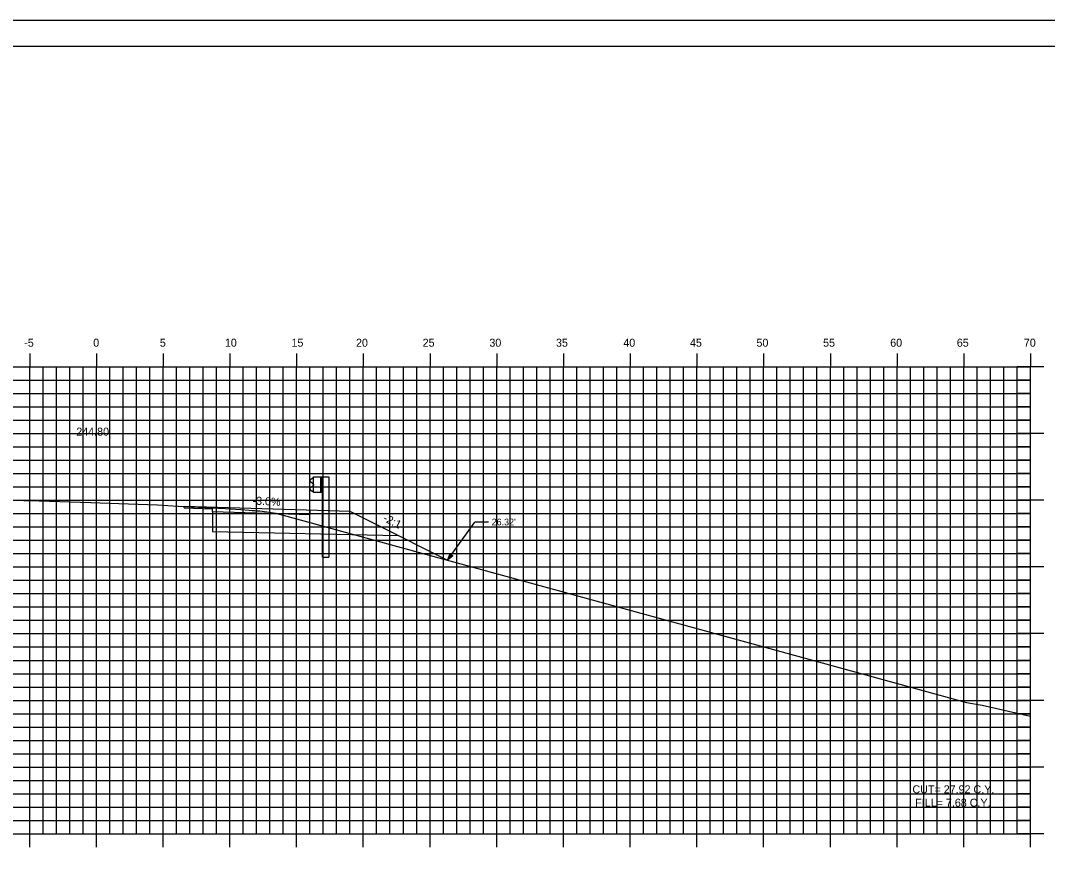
# Model space of a CAD drawing. Extents: x 1170543 to 1177585, y 609599 to 610623.
# Drawn here: x 1171359.8 to 1171436.7, y 609646.6 to 609708.8 of the extents above; entities that cross this region are included whole.
import ezdxf

# ---------------------------------------------------------------- set-up
doc = ezdxf.new("R2010")
doc.units = 0
for name, color, linetype in [('ANNOTATION', 7, 'Continuous'), ('BORDER', 7, 'Continuous'), ('D_Guardrail_Beam_Rt', 7, 'Continuous'), ('D_Roadway_Centerline', 7, 'Continuous'), ('D_Roadway_Centerline_Text', 7, 'Continuous'), ('H_V ANNOTATION', 7, 'Continuous'), ('MAJOR', 7, 'Continuous'), ('MINOR', 7, 'Continuous'), ('PLOT BOUNDARY', 7, 'Continuous'), ('S_Roadway_Centerline', 7, 'Continuous'), ('SHADING', 7, 'Continuous')]:
    doc.layers.add(name, color=color, linetype=linetype)

msp = doc.modelspace()

# ---------------------------------------------------------------- linework, layer by layer
at = {"layer": 'ANNOTATION'}
for p, q in [((1171372.018, 609672.288), (1171372.018, 609672.413)), ((1171374.15, 609672.016), (1171374.15, 609672.349)), ((1171374.15, 609672.016), (1171374.15, 609670.516)), ((1171381.449, 609672.13), (1171381.449, 609671.797)), ((1171391.774, 609668.376), (1171393.822, 609671.237)), ((1171394.822, 609671.237), (1171393.822, 609671.237))]:
    msp.add_line(p, q, dxfattribs=at)
for points in [[(1171372.018, 609672.413), (1171382.018, 609672.113), (1171384.446, 609672.04)], [(1171372.018, 609672.288), (1171374.15, 609672.224)], [(1171374.15, 609672.016), (1171381.449, 609671.797)], [(1171384.446, 609672.04), (1171386.446, 609671.04), (1171391.774, 609668.376)]]:
    msp.add_lwpolyline(points, dxfattribs=at)
msp.add_lwpolyline([(1171392.167, 609668.71), (1171391.774, 609668.376), (1171391.964, 609668.855)], close=True, dxfattribs=at)
at = {"layer": 'BORDER'}
msp.add_line((1171450.452, 609706.872), (1171290.452, 609706.872), dxfattribs=at)
at = {"layer": 'D_Guardrail_Beam_Rt'}
for p, q in [((1171381.63, 609674.506), (1171381.486, 609674.406)), ((1171381.486, 609674.263), (1171381.682, 609674.127)), ((1171381.72, 609674.527), (1171381.646, 609674.513)), ((1171381.72, 609674.611), (1171382.407, 609674.611)), ((1171381.72, 609673.444), (1171381.72, 609674.611)), ((1171382.24, 609674.611), (1171382.24, 609673.444)), ((1171382.345, 609674.611), (1171382.345, 609673.444)), ((1171382.407, 609674.611), (1171382.878, 609674.611)), ((1171382.407, 609674.611), (1171382.407, 609673.444)), ((1171382.878, 609674.611), (1171382.878, 609668.611)), ((1171381.682, 609673.928), (1171381.486, 609673.792)), ((1171381.486, 609673.649), (1171381.63, 609673.549)), ((1171381.646, 609673.542), (1171381.72, 609673.527)), ((1171381.715, 609674.062), (1171381.715, 609673.992)), ((1171382.407, 609673.444), (1171381.72, 609673.444)), ((1171382.386, 609668.611), (1171382.386, 609673.444)), ((1171382.386, 609668.611), (1171382.878, 609668.611))]:
    msp.add_line(p, q, dxfattribs=at)
for centre, major_axis, start_param, end_param in [((1171381.537, 609674.335), (-0.0877, 0), 5.323254, 7.243116), ((1171381.654, 609674.472), (-0.0417, 0), 4.907132, 5.323254), ((1171381.636, 609674.062), (0.0789, 0), 0, 0.959931), ((1171381.537, 609673.72), (-0.0877, 0), 5.323254, 7.243116), ((1171381.654, 609673.583), (-0.0417, 0), 0.959931, 1.376053), ((1171381.636, 609673.992), (0.0789, 0), 5.323254, 6.283185)]:
    msp.add_ellipse(centre, major_axis=major_axis, ratio=0.995501, start_param=start_param, end_param=end_param, dxfattribs=at)
at = {"layer": 'MAJOR'}
for p, q in [((1171360.452, 609683.874), (1171360.452, 609682.872)), ((1171365.452, 609683.874), (1171365.452, 609682.872)), ((1171370.452, 609683.874), (1171370.452, 609682.872)), ((1171375.452, 609683.874), (1171375.452, 609682.872)), ((1171380.452, 609683.874), (1171380.452, 609682.872)), ((1171385.452, 609683.874), (1171385.452, 609682.872)), ((1171390.452, 609683.874), (1171390.452, 609682.872)), ((1171395.452, 609683.874), (1171395.452, 609682.872)), ((1171400.452, 609683.874), (1171400.452, 609682.872)), ((1171405.452, 609683.874), (1171405.452, 609682.872)), ((1171410.452, 609683.874), (1171410.452, 609682.872)), ((1171415.452, 609683.874), (1171415.452, 609682.872)), ((1171420.452, 609683.874), (1171420.452, 609682.872)), ((1171425.452, 609683.874), (1171425.452, 609682.872)), ((1171430.452, 609683.874), (1171430.452, 609682.872)), ((1171435.452, 609683.874), (1171435.452, 609682.872)), ((1171295.452, 609682.872), (1171435.452, 609682.872)), ((1171295.452, 609682.872), (1171435.452, 609682.872)), ((1171360.452, 609647.872), (1171360.452, 609682.872)), ((1171365.452, 609647.872), (1171365.452, 609682.872)), ((1171370.452, 609647.872), (1171370.452, 609682.872)), ((1171375.452, 609647.872), (1171375.452, 609682.872)), ((1171380.452, 609647.872), (1171380.452, 609682.872)), ((1171385.452, 609647.872), (1171385.452, 609682.872)), ((1171390.452, 609647.872), (1171390.452, 609682.872)), ((1171395.452, 609647.872), (1171395.452, 609682.872)), ((1171400.452, 609647.872), (1171400.452, 609682.872)), ((1171405.452, 609647.872), (1171405.452, 609682.872)), ((1171410.452, 609647.872), (1171410.452, 609682.872)), ((1171415.452, 609647.872), (1171415.452, 609682.872)), ((1171420.452, 609647.872), (1171420.452, 609682.872)), ((1171425.452, 609647.872), (1171425.452, 609682.872)), ((1171430.452, 609647.872), (1171430.452, 609682.872)), ((1171436.454, 609682.872), (1171434.45, 609682.872)), ((1171435.452, 609647.872), (1171435.452, 609682.872)), ((1171435.452, 609647.872), (1171435.452, 609682.872)), ((1171295.452, 609677.872), (1171435.452, 609677.872)), ((1171436.454, 609677.872), (1171434.45, 609677.872)), ((1171295.452, 609672.872), (1171435.452, 609672.872)), ((1171436.454, 609672.872), (1171434.45, 609672.872)), ((1171295.452, 609667.872), (1171435.452, 609667.872)), ((1171436.454, 609667.872), (1171434.45, 609667.872)), ((1171295.452, 609662.872), (1171435.452, 609662.872)), ((1171436.454, 609662.872), (1171434.45, 609662.872)), ((1171295.452, 609657.872), (1171435.452, 609657.872)), ((1171436.454, 609657.872), (1171434.45, 609657.872)), ((1171295.452, 609652.872), (1171435.452, 609652.872)), ((1171436.454, 609652.872), (1171434.45, 609652.872)), ((1171295.452, 609647.872), (1171435.452, 609647.872)), ((1171295.452, 609647.872), (1171435.452, 609647.872)), ((1171360.452, 609646.87), (1171360.452, 609647.872)), ((1171365.452, 609646.87), (1171365.452, 609647.872)), ((1171370.452, 609646.87), (1171370.452, 609647.872)), ((1171375.452, 609646.87), (1171375.452, 609647.872)), ((1171380.452, 609646.87), (1171380.452, 609647.872)), ((1171385.452, 609646.87), (1171385.452, 609647.872)), ((1171390.452, 609646.87), (1171390.452, 609647.872)), ((1171395.452, 609646.87), (1171395.452, 609647.872)), ((1171400.452, 609646.87), (1171400.452, 609647.872)), ((1171405.452, 609646.87), (1171405.452, 609647.872)), ((1171410.452, 609646.87), (1171410.452, 609647.872)), ((1171415.452, 609646.87), (1171415.452, 609647.872)), ((1171420.452, 609646.87), (1171420.452, 609647.872)), ((1171425.452, 609646.87), (1171425.452, 609647.872)), ((1171430.452, 609646.87), (1171430.452, 609647.872)), ((1171436.454, 609647.872), (1171434.45, 609647.872)), ((1171435.452, 609646.87), (1171435.452, 609647.872))]:
    msp.add_line(p, q, dxfattribs=at)
at = {"layer": 'MINOR'}
for p, q in [((1171361.452, 609647.872), (1171361.452, 609682.872)), ((1171362.452, 609647.872), (1171362.452, 609682.872)), ((1171363.452, 609647.872), (1171363.452, 609682.872)), ((1171364.452, 609647.872), (1171364.452, 609682.872)), ((1171366.452, 609647.872), (1171366.452, 609682.872)), ((1171367.452, 609647.872), (1171367.452, 609682.872)), ((1171368.452, 609647.872), (1171368.452, 609682.872)), ((1171369.452, 609647.872), (1171369.452, 609682.872)), ((1171371.452, 609647.872), (1171371.452, 609682.872)), ((1171372.452, 609647.872), (1171372.452, 609682.872)), ((1171373.452, 609647.872), (1171373.452, 609682.872)), ((1171374.452, 609647.872), (1171374.452, 609682.872)), ((1171376.452, 609647.872), (1171376.452, 609682.872)), ((1171377.452, 609647.872), (1171377.452, 609682.872)), ((1171378.452, 609647.872), (1171378.452, 609682.872)), ((1171379.452, 609647.872), (1171379.452, 609682.872)), ((1171381.452, 609647.872), (1171381.452, 609682.872)), ((1171382.452, 609647.872), (1171382.452, 609682.872)), ((1171383.452, 609647.872), (1171383.452, 609682.872)), ((1171384.452, 609647.872), (1171384.452, 609682.872)), ((1171386.452, 609647.872), (1171386.452, 609682.872)), ((1171387.452, 609647.872), (1171387.452, 609682.872)), ((1171388.452, 609647.872), (1171388.452, 609682.872)), ((1171389.452, 609647.872), (1171389.452, 609682.872)), ((1171391.452, 609647.872), (1171391.452, 609682.872)), ((1171392.452, 609647.872), (1171392.452, 609682.872)), ((1171393.452, 609647.872), (1171393.452, 609682.872)), ((1171394.452, 609647.872), (1171394.452, 609682.872)), ((1171396.452, 609647.872), (1171396.452, 609682.872)), ((1171397.452, 609647.872), (1171397.452, 609682.872)), ((1171398.452, 609647.872), (1171398.452, 609682.872)), ((1171399.452, 609647.872), (1171399.452, 609682.872)), ((1171401.452, 609647.872), (1171401.452, 609682.872)), ((1171402.452, 609647.872), (1171402.452, 609682.872)), ((1171403.452, 609647.872), (1171403.452, 609682.872)), ((1171404.452, 609647.872), (1171404.452, 609682.872)), ((1171406.452, 609647.872), (1171406.452, 609682.872)), ((1171407.452, 609647.872), (1171407.452, 609682.872)), ((1171408.452, 609647.872), (1171408.452, 609682.872)), ((1171409.452, 609647.872), (1171409.452, 609682.872)), ((1171411.452, 609647.872), (1171411.452, 609682.872)), ((1171412.452, 609647.872), (1171412.452, 609682.872)), ((1171413.452, 609647.872), (1171413.452, 609682.872)), ((1171414.452, 609647.872), (1171414.452, 609682.872)), ((1171416.452, 609647.872), (1171416.452, 609682.872)), ((1171417.452, 609647.872), (1171417.452, 609682.872)), ((1171418.452, 609647.872), (1171418.452, 609682.872)), ((1171419.452, 609647.872), (1171419.452, 609682.872)), ((1171421.452, 609647.872), (1171421.452, 609682.872)), ((1171422.452, 609647.872), (1171422.452, 609682.872)), ((1171423.452, 609647.872), (1171423.452, 609682.872)), ((1171424.452, 609647.872), (1171424.452, 609682.872)), ((1171426.452, 609647.872), (1171426.452, 609682.872)), ((1171427.452, 609647.872), (1171427.452, 609682.872)), ((1171428.452, 609647.872), (1171428.452, 609682.872)), ((1171429.452, 609647.872), (1171429.452, 609682.872)), ((1171431.452, 609647.872), (1171431.452, 609682.872)), ((1171432.452, 609647.872), (1171432.452, 609682.872)), ((1171433.452, 609647.872), (1171433.452, 609682.872)), ((1171434.452, 609647.872), (1171434.452, 609682.872)), ((1171295.452, 609681.872), (1171435.452, 609681.872)), ((1171435.452, 609681.872), (1171434.45, 609681.872)), ((1171295.452, 609680.872), (1171435.452, 609680.872)), ((1171435.452, 609680.872), (1171434.45, 609680.872)), ((1171295.452, 609679.872), (1171435.452, 609679.872)), ((1171435.452, 609679.872), (1171434.45, 609679.872)), ((1171295.452, 609678.872), (1171435.452, 609678.872)), ((1171435.452, 609678.872), (1171434.45, 609678.872)), ((1171295.452, 609676.872), (1171435.452, 609676.872)), ((1171435.452, 609676.872), (1171434.45, 609676.872)), ((1171295.452, 609675.872), (1171435.452, 609675.872)), ((1171435.452, 609675.872), (1171434.45, 609675.872)), ((1171295.452, 609674.872), (1171435.452, 609674.872)), ((1171435.452, 609674.872), (1171434.45, 609674.872)), ((1171295.452, 609673.872), (1171435.452, 609673.872)), ((1171435.452, 609673.872), (1171434.45, 609673.872)), ((1171295.452, 609671.872), (1171435.452, 609671.872)), ((1171435.452, 609671.872), (1171434.45, 609671.872)), ((1171295.452, 609670.872), (1171435.452, 609670.872)), ((1171435.452, 609670.872), (1171434.45, 609670.872)), ((1171295.452, 609669.872), (1171435.452, 609669.872)), ((1171435.452, 609669.872), (1171434.45, 609669.872)), ((1171295.452, 609668.872), (1171435.452, 609668.872)), ((1171435.452, 609668.872), (1171434.45, 609668.872)), ((1171295.452, 609666.872), (1171435.452, 609666.872)), ((1171435.452, 609666.872), (1171434.45, 609666.872)), ((1171295.452, 609665.872), (1171435.452, 609665.872)), ((1171435.452, 609665.872), (1171434.45, 609665.872)), ((1171295.452, 609664.872), (1171435.452, 609664.872)), ((1171435.452, 609664.872), (1171434.45, 609664.872)), ((1171295.452, 609663.872), (1171435.452, 609663.872)), ((1171435.452, 609663.872), (1171434.45, 609663.872)), ((1171295.452, 609661.872), (1171435.452, 609661.872)), ((1171435.452, 609661.872), (1171434.45, 609661.872)), ((1171295.452, 609660.872), (1171435.452, 609660.872)), ((1171435.452, 609660.872), (1171434.45, 609660.872)), ((1171295.452, 609659.872), (1171435.452, 609659.872)), ((1171435.452, 609659.872), (1171434.45, 609659.872)), ((1171295.452, 609658.872), (1171435.452, 609658.872)), ((1171435.452, 609658.872), (1171434.45, 609658.872)), ((1171295.452, 609656.872), (1171435.452, 609656.872)), ((1171435.452, 609656.872), (1171434.45, 609656.872)), ((1171295.452, 609655.872), (1171435.452, 609655.872)), ((1171435.452, 609655.872), (1171434.45, 609655.872)), ((1171295.452, 609654.872), (1171435.452, 609654.872)), ((1171435.452, 609654.872), (1171434.45, 609654.872)), ((1171295.452, 609653.872), (1171435.452, 609653.872)), ((1171435.452, 609653.872), (1171434.45, 609653.872)), ((1171295.452, 609651.872), (1171435.452, 609651.872)), ((1171435.452, 609651.872), (1171434.45, 609651.872)), ((1171295.452, 609650.872), (1171435.452, 609650.872)), ((1171435.452, 609650.872), (1171434.45, 609650.872)), ((1171295.452, 609649.872), (1171435.452, 609649.872)), ((1171435.452, 609649.872), (1171434.45, 609649.872)), ((1171295.452, 609648.872), (1171435.452, 609648.872)), ((1171435.452, 609648.872), (1171434.45, 609648.872))]:
    msp.add_line(p, q, dxfattribs=at)
at = {"layer": 'PLOT BOUNDARY'}
msp.add_lwpolyline([(1171282.359, 609598.813), (1171452.359, 609598.813), (1171452.359, 609708.813), (1171282.359, 609708.813)], close=True, dxfattribs=at)
at = {"layer": 'S_Roadway_Centerline'}
msp.add_lwpolyline([(1171355.916, 609672.915), (1171360.017, 609672.849), (1171361.163, 609672.814), (1171365.022, 609672.692), (1171366.411, 609672.643), (1171370.028, 609672.518), (1171371.573, 609672.436), (1171375.09, 609672.254), (1171376.281, 609672.172), (1171376.903, 609672.13), (1171377.119, 609672.108), (1171377.298, 609672.096), (1171377.448, 609672.084), (1171377.576, 609672.076), (1171377.686, 609672.071), (1171378.909, 609671.907), (1171419.846, 609660.673), (1171430.664, 609657.707), (1171431.826, 609657.515), (1171435.452, 609656.693)], dxfattribs=at)
msp.add_lwpolyline([(1171355.916, 609672.915), (1171360.017, 609672.849), (1171361.163, 609672.814), (1171365.022, 609672.692), (1171366.411, 609672.643), (1171370.028, 609672.518), (1171371.573, 609672.436), (1171375.09, 609672.254), (1171376.281, 609672.172), (1171376.903, 609672.13), (1171377.119, 609672.108), (1171377.298, 609672.096), (1171377.448, 609672.084), (1171377.576, 609672.076), (1171377.686, 609672.071), (1171378.909, 609671.907), (1171419.846, 609660.673), (1171430.664, 609657.707), (1171431.826, 609657.515), (1171435.452, 609656.693)], dxfattribs=at)
at = {"layer": 'SHADING'}
msp.add_line((1171374.15, 609670.516), (1171388.067, 609670.23), dxfattribs=at)

# ---------------------------------------------------------------- texts
at = {"layer": 'ANNOTATION'}
for s, rotation, p in [('-3.0%', 357.03826, (1171377.14, 609672.549)), ('-2:1', 333.39234, (1171386.881, 609671.335))]:
    msp.add_text(s, height=0.6, rotation=rotation, dxfattribs=at).set_placement(p)
msp.add_text("26.32'", height=0.5, dxfattribs=at).set_placement((1171395.072, 609670.987))
at = {"layer": 'D_Roadway_Centerline'}
for s, p in [('C', (1171365.447, 609672.677)), ('L', (1171365.452, 609672.67))]:
    msp.add_text(s, height=0.0146, dxfattribs=at).set_placement(p)
at = {"layer": 'D_Roadway_Centerline_Text'}
for s, p in [('244.80', (1171363.943, 609677.709)), ('CUT= 27.92 C.Y.', (1171426.607, 609650.908)), ('FILL= 7.68 C.Y.', (1171426.816, 609649.906))]:
    msp.add_text(s, height=0.6, dxfattribs=at).set_placement(p)
at = {"layer": 'H_V ANNOTATION'}
for s, p in [('-5', (1171360.042, 609684.372)), ('0', (1171365.211, 609684.372)), ('5', (1171370.203, 609684.372)), ('10', (1171375.077, 609684.372)), ('15', (1171380.069, 609684.372)), ('20', (1171384.906, 609684.372)), ('25', (1171389.898, 609684.372)), ('30', (1171394.9, 609684.372)), ('35', (1171399.892, 609684.372)), ('40', (1171404.938, 609684.372)), ('45', (1171409.93, 609684.372)), ('50', (1171414.916, 609684.372)), ('55', (1171419.908, 609684.372)), ('60', (1171424.938, 609684.372)), ('65', (1171429.93, 609684.372)), ('70', (1171434.954, 609684.372))]:
    msp.add_text(s, height=0.6, dxfattribs=at).set_placement(p)

doc.saveas('drawing.dxf')
